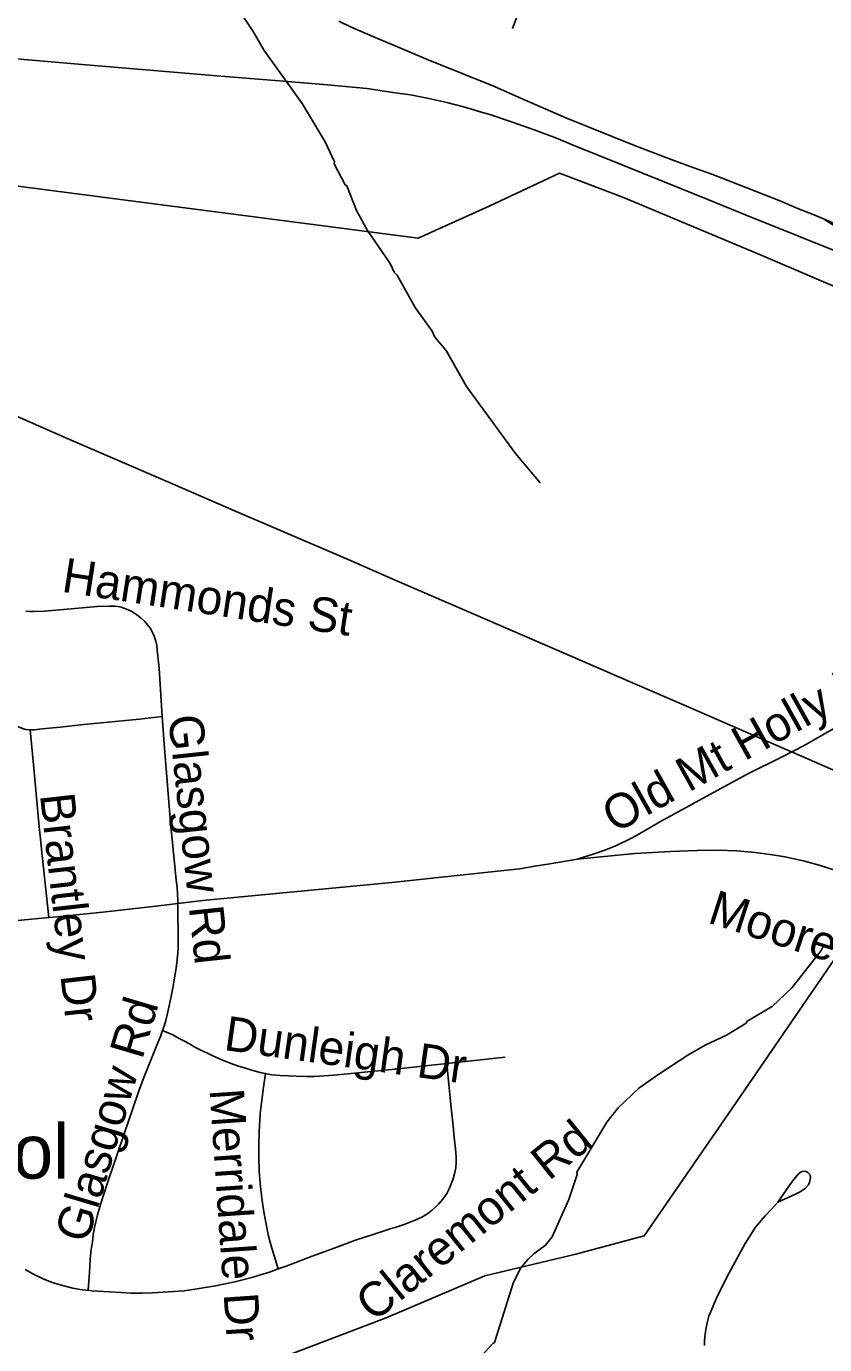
# Model space of a CAD drawing. Extents: x 1383679 to 1536984, y 460658 to 651027.
# Drawn here: x 1419058 to 1421260, y 559662 to 563300 of the extents above; entities that cross this region are included whole.
import ezdxf

# ---------------------------------------------------------------- set-up
doc = ezdxf.new("R2010")
doc.units = 0
for name, color, linetype in [('Exist Cultural Educational Facility High Label', 7, 'Continuous'), ('Exist Hydrographic Misc Water Feature', 7, 'Continuous'), ('Exist Railroad Mainline', 7, 'Continuous'), ('Exist Road Non-System Type 51', 7, 'Continuous'), ('Exist Road Non-System Type 51 Label', 7, 'Continuous'), ('Exist Road Primary NC Attributed', 7, 'Continuous'), ('Exist Road Secondary Type 51 Attributed', 7, 'Continuous'), ('Exist Utilities Electrical Transmission Line', 7, 'Continuous')]:
    doc.layers.add(name, color=color, linetype=linetype)

msp = doc.modelspace()

# ---------------------------------------------------------------- linework, layer by layer
at = {"layer": 'Exist Hydrographic Misc Water Feature'}
for points in [[(1419629.2, 563367.2), (1419683.3, 563286), (1419714.2, 563233.3), (1419818.9, 563086.9), (1419882.4, 562981.4), (1419908, 562925.9), (1419907.1, 562920.9), (1419936.8, 562862.5), (1419941.7, 562860.1), (1419968.1, 562791.5), (1419998.9, 562736.8), (1420060.9, 562645.4), (1420072.3, 562621.1), (1420080.2, 562612.9), (1420130.1, 562523.8), (1420176.7, 562458.7), (1420184.3, 562442.6), (1420215.4, 562405.8), (1420271.7, 562305.7), (1420407.1, 562121.5), (1420475.2, 562039.9)], [(1420304.4, 559621), (1420344, 559665.1), (1420349.5, 559667.9), (1420401.3, 559834.6), (1420422.1, 559874.1), (1420440.7, 559897.6), (1420457.1, 559913.3), (1420489.6, 559936.5), (1420508.1, 559960), (1420554.5, 560062.9), (1420576.7, 560131.7), (1420576.2, 560138.4), (1420659.3, 560276.3), (1420690.2, 560315.6), (1420747.4, 560370.2), (1420802.4, 560408.9), (1420885.5, 560463), (1420932.2, 560489.8), (1420988.8, 560516.5), (1421043.1, 560549.6), (1421045.7, 560555.1), (1421114.6, 560595.5), (1421169.9, 560648.2), (1421250.1, 560750.2), (1421258.5, 560766)]]:
    msp.add_lwpolyline(points, dxfattribs=at)
at = {"layer": 'Exist Railroad Mainline'}
for points in [[(1417878.7, 563307), (1418043.8, 563292.5), (1418294.2, 563271.6), (1418604.2, 563245.6), (1418879.4, 563222.7), (1419094.8, 563204.5), (1419222.4, 563193.8), (1419387.1, 563179.6), (1419582.8, 563163.3), (1419767.4, 563148.1), (1419888.6, 563138.6), (1419996.8, 563127.9), (1420075, 563116.1), (1420117.1, 563110.9), (1420167.5, 563101.1), (1420217.5, 563089.7), (1420267.2, 563076.8), (1420316.4, 563062.4), (1420333, 563057.2), (1420395.8, 563036.6), (1420458.1, 563014.6), (1420519.9, 562991), (1420566.1, 562972.3)], [(1421341.1, 561222.9), (1421217.1, 561277.1), (1421077.1, 561338), (1420870.3, 561427.9), (1420696.1, 561503.2), (1420556, 561564), (1420364.9, 561646.4), (1420222.1, 561708.3), (1420075, 561771.9), (1419945, 561828.4), (1419637, 561961.5), (1419441.8, 562046), (1419175.4, 562161.2), (1418937.5, 562265.1), (1418674.9, 562377.2), (1418404.9, 562495.3), (1418160.1, 562600.4), (1417987.5, 562675.5), (1417524.7, 562875.9), (1417236.5, 563001.4), (1417057.5, 563077.9), (1416918.2, 563138.6), (1416751.2, 563211.6)], [(1420566.1, 562972.3), (1420698.3, 562918.8), (1420812.2, 562873), (1420937, 562822.3), (1421043.2, 562779.1), (1421187.9, 562720.5), (1421331.7, 562662.8), (1421426.2, 562624.5), (1421584.9, 562560.2), (1421709.8, 562509.9), (1421765.6, 562487.4)]]:
    msp.add_lwpolyline(points, dxfattribs=at)
at = {"layer": 'Exist Road Non-System Type 51'}
msp.add_line((1420217.7, 560438.2), (1420378.4, 560455.7), dxfattribs=at)
for points in [[(1420165.6, 563837.7), (1420467.8, 563732.5), (1420548.6, 563692), (1420398.6, 563293.6)], [(1420576.9, 561001.6), (1420618.6, 561014.9), (1420653.4, 561026.4), (1420685.8, 561039.3), (1420725, 561058.9), (1420738.7, 561066), (1420806.8, 561105.9), (1420922.4, 561169.1), (1421045.5, 561236.4), (1421142.5, 561284.1), (1421202.9, 561315.4), (1421267.2, 561352.3), (1421330, 561388.5), (1421399.4, 561425.8), (1421494.6, 561475.3), (1421494.8, 561475.4), (1421572.3, 561520.8), (1421594, 561535.1), (1421614.9, 561550.7), (1421634.8, 561567.5), (1421653.6, 561585.5), (1421671.3, 561604.6), (1421742.3, 561685.9), (1421829.5, 561788)], [(1419056.1, 561685.9), (1419067.9, 561685.1), (1419077.2, 561685.3), (1419107.6, 561686.6), (1419222.8, 561696.4), (1419253.6, 561699), (1419286, 561700.3), (1419301.5, 561699.6), (1419309.9, 561698.6), (1419319.3, 561696.8), (1419329.4, 561693.8), (1419339, 561689.7), (1419349, 561684.9), (1419362.4, 561676.3), (1419375, 561666), (1419383.3, 561658.5), (1419392.9, 561647.4), (1419400, 561637.9), (1419406.8, 561625.9), (1419410.5, 561617.5), (1419414.8, 561603.6), (1419417.3, 561591.5), (1419419, 561579.3), (1419420.6, 561561.9), (1419423.8, 561528.7), (1419432.9, 561395.5)], [(1418866.3, 561483.6), (1418867.4, 561481.5), (1418873.3, 561472.7), (1418878, 561467.2), (1418884.2, 561461.4), (1418897.1, 561451.1), (1418914.6, 561439.4), (1418992.4, 561392.7), (1419024.9, 561372.8), (1419036.2, 561367.3), (1419046.9, 561362.5), (1419056.7, 561359.6), (1419065.9, 561358.5), (1419068.3, 561358.5)], [(1419068.3, 561358.5), (1419079.5, 561358.8), (1419094.1, 561360.3), (1419121.2, 561362.9), (1419151.2, 561366.2), (1419216.4, 561373.1), (1419369.5, 561388.4), (1419432.9, 561395.5)], [(1419432.9, 561395.5), (1419438, 561320.1), (1419456.4, 561091), (1419458.9, 561066), (1419471.3, 560944.4), (1419473.4, 560924.1), (1419475.2, 560906.5), (1419476, 560888.2), (1419476, 560879.4)], [(1419120.3, 560840.8), (1419101.3, 561011.9), (1419095.8, 561066), (1419093.3, 561091), (1419078.5, 561253), (1419068.3, 561358.5)], [(1420576.9, 561001.6), (1420735.9, 561017.1), (1420834.4, 561022.6), (1420908.3, 561026), (1420965.3, 561026.8), (1421017.3, 561024.6), (1421067.8, 561020.6), (1421109.4, 561015.1), (1421150.8, 561008.2), (1421203.8, 560996.6), (1421244.2, 560985.7), (1421287.8, 560971.3), (1421342.4, 560952.3), (1421410.6, 560924.3), (1421480.1, 560895.8), (1421563.5, 560859.6), (1421657.2, 560819.3), (1421765.7, 560772.3), (1421860.9, 560731), (1421964.1, 560683.1), (1421977.3, 560677.6), (1421983.5, 560676), (1421994.8, 560674.9)], [(1419476, 560879.4), (1419544.5, 560887.4), (1420075, 560938.9), (1420100, 560941.4), (1420374.8, 560970.3), (1420419.1, 560975.6), (1420460.1, 560982.6), (1420502, 560989.1), (1420572.6, 561001.1), (1420576.9, 561001.6)], [(1419120.3, 560840.8), (1419142.9, 560843), (1419268.1, 560856), (1419399.4, 560870.5), (1419476, 560879.4)], [(1419476, 560879.4), (1419476, 560872.1), (1419476.1, 560848), (1419476.3, 560801.4), (1419476.7, 560774.4), (1419476.3, 560757.7), (1419475.3, 560742.1), (1419473.8, 560725.8), (1419472.8, 560716), (1419471.3, 560702.5), (1419466.7, 560673.2), (1419462.1, 560646.8), (1419457.5, 560622.7), (1419452.2, 560597.5), (1419446.4, 560572.2), (1419442.8, 560557.1), (1419439, 560544.1), (1419433.8, 560529.4)], [(1418820.1, 560812.1), (1418908.9, 560819.6), (1419015.1, 560830.4), (1419120.3, 560840.8)], [(1419433.8, 560529.4), (1419433.8, 560529.2), (1419427.5, 560512.9), (1419418.1, 560489), (1419404.6, 560456.2), (1419381.6, 560399.5), (1419367.5, 560359.5), (1419350.5, 560310.9), (1419328.3, 560246.5), (1419307.8, 560184.3), (1419285.8, 560120.1), (1419266.3, 560061.2), (1419260.8, 560043), (1419254.3, 560020.2), (1419246.1, 559985.4), (1419242.6, 559966.1), (1419239.9, 559945.3), (1419236.9, 559925.8), (1419234.2, 559898.2), (1419231.9, 559861.7), (1419228.8, 559813.5)], [(1419433.8, 560529.4), (1419461.6, 560516.9), (1419479.8, 560507.5), (1419492.6, 560500.5), (1419507.5, 560492), (1419522.8, 560483.6), (1419541, 560474.4), (1419557.3, 560466.5), (1419572, 560459.1), (1419588.5, 560451.6), (1419603.5, 560445.4), (1419622.4, 560438.3), (1419640.5, 560432), (1419662, 560425.3), (1419676.7, 560420.7), (1419689.1, 560417.2), (1419706.2, 560412.7), (1419712, 560411.1), (1419717.3, 560410.1)], [(1419717.3, 560410.1), (1419711.7, 560373.1), (1419706, 560329.5), (1419703.1, 560299.7), (1419701.6, 560282.3), (1419700.1, 560249.2), (1419699.4, 560213.8), (1419699, 560178.1), (1419699.7, 560142.4), (1419702.5, 560106.9), (1419707.3, 560066.4), (1419713.1, 560028.5), (1419719.2, 559994.5), (1419726.1, 559962), (1419735.1, 559928.5), (1419752.7, 559871.1)], [(1419717.3, 560410.1), (1419735.1, 560406.8), (1419758.3, 560405), (1419780.7, 560404.1), (1419801.9, 560402.8), (1419829.2, 560402.6), (1419851.7, 560402.6), (1419879, 560403.9), (1419904.8, 560405.6), (1419944.6, 560409.6), (1420008.7, 560415.8), (1420075, 560422.9), (1420077.3, 560423.1), (1420100, 560425.5), (1420217.7, 560438.2)], [(1419752.7, 559871.1), (1419774.8, 559878.9), (1419810.7, 559893), (1419845.9, 559906.4), (1419899.3, 559925.4), (1419965.8, 559950.7), (1420017.1, 559966.8), (1420064.2, 559982.6), (1420075, 559985.9), (1420100, 559993.7), (1420132.3, 560006.5), (1420150.3, 560014.6), (1420165.2, 560023.9), (1420177.2, 560033.7), (1420186.9, 560042.3), (1420194.3, 560049.9), (1420206.5, 560064), (1420217.2, 560079.4), (1420223.6, 560092), (1420229.9, 560105.8), (1420235.5, 560119.7), (1420238.7, 560133.7), (1420242, 560150.1), (1420243.5, 560164.5), (1420243, 560180.2), (1420241.2, 560202.3), (1420237.8, 560233.8), (1420234.7, 560266), (1420229.8, 560315.7), (1420223, 560380.6), (1420217.7, 560438.2)], [(1421130.8, 560055.5), (1421179.1, 560077.9), (1421191.9, 560084.3), (1421207.1, 560094), (1421214.8, 560103.4), (1421217.8, 560111.1), (1421219.5, 560118.1), (1421220.2, 560124.7), (1421219.7, 560128.8), (1421217.7, 560133.1), (1421213.6, 560137.3), (1421208.5, 560139.9), (1421203.3, 560140.9), (1421198.2, 560140.5), (1421194.6, 560138.8), (1421186.9, 560132.9), (1421171.1, 560113.7), (1421161.8, 560100.8), (1421130.8, 560055.5)], [(1421130.8, 560055.5), (1421112.8, 560036), (1421095.9, 560018.2), (1421068.5, 559986.3), (1421040.5, 559941.5), (1420995.9, 559860.6), (1420964.5, 559796.8), (1420940.3, 559740.7), (1420935.3, 559723), (1420931.9, 559704.5), (1420929.1, 559684.8), (1420928, 559670.6), (1420928, 559660.3)], [(1419054.7, 559870.1), (1419077.7, 559856.9), (1419104, 559844.2), (1419128.9, 559834.2), (1419160.8, 559824.2), (1419185.8, 559818.3), (1419212.2, 559813.9), (1419233.9, 559811.6), (1419237.4, 559811.3), (1419287, 559807.7), (1419319.4, 559805.8), (1419346, 559804.4), (1419377.6, 559804.4), (1419406.2, 559805.3), (1419435.3, 559806.9), (1419464.3, 559808.8), (1419493, 559811.3), (1419529.3, 559816.2), (1419580, 559824.5), (1419633, 559835.6), (1419679.6, 559847.8), (1419703.6, 559855.3), (1419728.5, 559862.4), (1419752.7, 559871.1)]]:
    msp.add_lwpolyline(points, dxfattribs=at)
at = {"layer": 'Exist Road Primary NC Attributed'}
for points in [[(1419919.3, 563313.8), (1419952.2, 563298.4), (1420020, 563268.8), (1420075, 563246.1), (1420161.8, 563209.4), (1420260.2, 563169.4), (1420348.8, 563133.7), (1420425.2, 563099.6), (1420545.7, 563047.7), (1420735.6, 562970.6), (1420831.8, 562934.7), (1420885.6, 562914.3), (1420948.2, 562891.8), (1420981.3, 562879.2), (1421133.8, 562819.4), (1421187.3, 562796.6), (1421227.7, 562780.6), (1421256.6, 562768.4)], [(1421256.6, 562768.4), (1421396.8, 562678.5), (1421415.8, 562662.5), (1421434.8, 562645.2), (1421449, 562630.8), (1421477.8, 562603.6)]]:
    msp.add_lwpolyline(points, dxfattribs=at)
at = {"layer": 'Exist Road Secondary Type 51 Attributed'}
msp.add_lwpolyline([(1421414.2, 562699.3), (1421256.6, 562768.4)], dxfattribs=at)
at = {"layer": 'Exist Utilities Electrical Transmission Line'}
for points in [[(1422327.4, 563303.6), (1422075, 563049.7), (1421759.3, 562722.9), (1421523.1, 562481), (1421084.2, 562668.7), (1420704.9, 562827.6), (1420528.1, 562894.6), (1420334.4, 562804), (1420138.9, 562715.3), (1419608.1, 562784.6), (1419055.1, 562856.4), (1418526.3, 562929.7), (1418100.1, 562799.2), (1417571.3, 562644.1), (1416726.4, 562372.8), (1416141.1, 562178.9), (1415555.6, 561979), (1415024.8, 561812.2), (1414374.8, 561589.4), (1413813.7, 561409.2)], [(1421287, 560725.9), (1420985.6, 560286.7), (1420762, 559962.5), (1420573.1, 559911.6), (1420322, 559852.1), (1420049.9, 559736.7), (1419734, 559616.2), (1419413.8, 559613.8), (1419085.5, 559597.4), (1418878.2, 559531), (1418423.6, 559380.8), (1418031.4, 559251.7), (1417733.7, 559272.9), (1417314.1, 559300.3), (1417008.4, 559323.7), (1416741.4, 559142.2), (1416374.9, 558884.4), (1416280.5, 558860.1), (1416148.1, 558840.4), (1415734.9, 558771.4), (1415193.3, 558686.9), (1414557.8, 558606.1), (1414042.6, 558537)]]:
    msp.add_lwpolyline(points, dxfattribs=at)

# ---------------------------------------------------------------- texts
at = {"layer": 'Exist Cultural Educational Facility High Label'}
msp.add_text('Woodland School', height=150, dxfattribs=at).set_placement((1417604.1, 560120.5))
at = {"layer": 'Exist Road Non-System Type 51 Label'}
for s, rotation, p in [('Hammonds St', 351.2624, (1419152.7, 561740.1)), ('Old Mt Holly Rd', 29.1799, (1420681.2, 561071.8)), ('Glasgow Rd', 276.1564, (1419449.1, 561396.1)), ('Brantley Dr', 276.4594, (1419095.2, 561179.5)), ('Moores Chapel Rd', 342.0728, (1420933.5, 560827.7)), ('Glasgow Rd', 73.4096, (1419226, 559939.2)), ('Dunleigh Dr', 352.0038, (1419600.2, 560475.7)), ('Merridale Dr', 273.9457, (1419562.9, 560366)), ('Claremont Rd', 38.9272, (1420015.9, 559722.4))]:
    msp.add_text(s, height=95, rotation=rotation, dxfattribs=at).set_placement(p)

doc.saveas('drawing.dxf')
